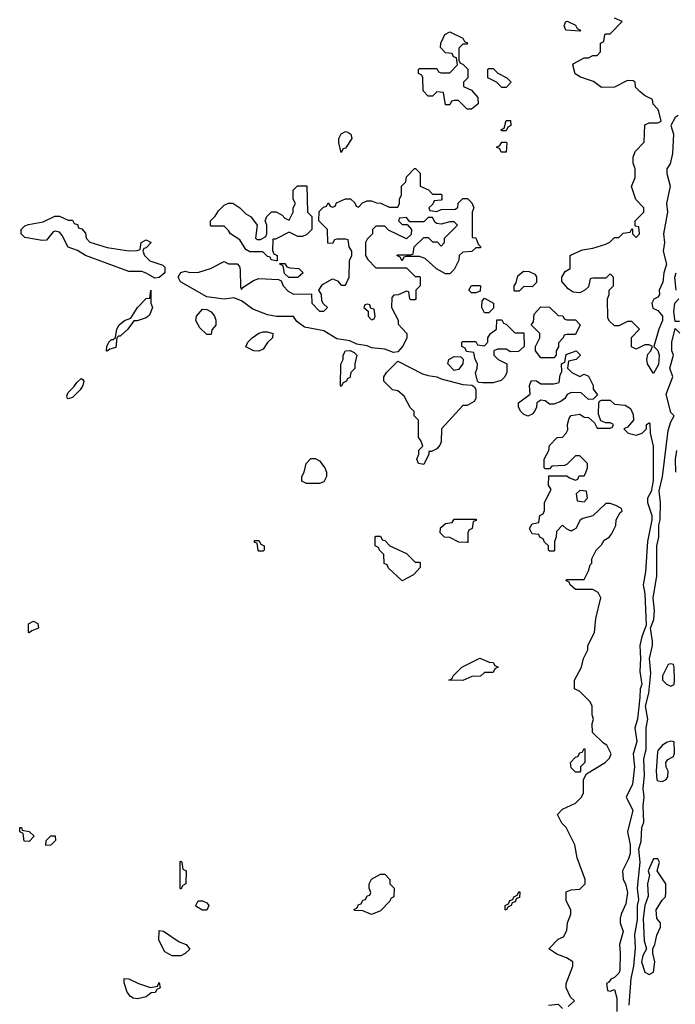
# Model space of a CAD drawing. Header units: inches. Extents: x 2701323 to 2964515, y 494916 to 722124.
# Tile 659 of 673: x 2911246 to 2914271, y 688834 to 693379. Entities that reach past the tile are written whole.
import ezdxf

# ---------------------------------------------------------------- set-up
doc = ezdxf.new("R2010")
doc.units = ezdxf.units.IN
doc.header["$MEASUREMENT"] = 0
doc.layers.add('C9618', color=7, linetype='Continuous')
doc.layers.add('C9619', color=7, linetype='Continuous')

msp = doc.modelspace()

# ---------------------------------------------------------------- linework, layer by layer
at = {"layer": 'C9618', "color": 2, "elevation": 2}
for points in [[(2913776.4, 688823.6), (2913806, 688850), (2913787.3, 688867.3), (2913768, 688910), (2913768, 688930), (2913798, 689010), (2913798, 689030), (2913768.8, 689048.9), (2913724.7, 689064.7), (2913688, 689090), (2913730, 689134), (2913754.6, 689145.4), (2913770, 689174), (2913774, 689210), (2913788.7, 689250), (2913788.4, 689268.4), (2913767.3, 689312.7), (2913767.3, 689352.7), (2913790, 689362), (2913830, 689364.7), (2913855.3, 689390), (2913855.3, 689410), (2913818, 689510), (2913808, 689570), (2913768, 689650), (2913748, 689670), (2913728, 689710), (2913750, 689734), (2913810, 689762), (2913838, 689790), (2913848, 689810), (2913848, 689872), (2913862, 689898), (2913948, 689950), (2913968, 689970), (2913975.3, 689990), (2913970.3, 690000)], [(2913854, 690000), (2913854, 689950), (2913834, 689930), (2913834, 689910), (2913830, 689906), (2913810, 689906), (2913790, 689926), (2913788, 689950), (2913810, 689974), (2913822, 689978), (2913830, 689994), (2913842, 689998), (2913843, 690000)], [(2914079.4, 690000), (2914076.3, 689990), (2914082, 689930), (2914073, 689850), (2914044, 689790), (2914075.5, 689730), (2914050.7, 689630), (2914063, 689570), (2914062.4, 689530), (2914055.3, 689504.7), (2914026.8, 689450), (2914030.7, 689410), (2914040.7, 689390), (2914050.8, 689350), (2914043, 689297), (2914020.7, 689250), (2914016.3, 689230), (2914016.3, 689210), (2914030.6, 689170), (2914013, 689110), (2914017.3, 689070), (2914014.8, 688990), (2914010, 688978), (2913990, 688958), (2913974, 688950), (2913964.7, 688935.3), (2913954, 688930), (2913958, 688898), (2913970, 688894), (2913990, 688902), (2914002, 688862), (2914001.4, 688801.4)], [(2914058, 688830), (2914066.8, 688953.2), (2914079.3, 689010), (2914086.8, 689093.2), (2914084.1, 689155.9), (2914096.5, 689223.5), (2914097.2, 689290), (2914103.2, 689316.8), (2914096, 689370), (2914109.4, 689490), (2914102.7, 689550), (2914112.9, 689587.1), (2914116, 689650), (2914126, 689674), (2914122.9, 689750), (2914127.3, 689790), (2914122.9, 689830), (2914129.3, 689890), (2914125.6, 689965.6), (2914133.7, 690000)], [(2914189.5, 690000), (2914182.8, 689910), (2914186, 689870), (2914190, 689864.7), (2914210, 689862), (2914228.4, 689871.6), (2914236.4, 689883.6), (2914238, 689910), (2914228.8, 689928.9), (2914228, 689950), (2914236.4, 689963.6), (2914262, 689978), (2914267.3, 689992.7), (2914267.1, 690000)], [(2913686, 688830), (2913730, 688834), (2913750, 688814)]]:
    msp.add_lwpolyline(points, dxfattribs=at)
for points in [[(2911290, 689586), (2911267.3, 689587.3), (2911262, 689622), (2911246, 689630), (2911246, 689650), (2911254, 689650), (2911258, 689638), (2911290, 689632), (2911312, 689610)], [(2911367.3, 689567.3), (2911368, 689590), (2911389.1, 689610.9), (2911410, 689612), (2911411.3, 689590), (2911390, 689568)], [(2911990, 689366), (2911986, 689370), (2911986, 689490), (2911990, 689494), (2911994, 689490), (2911998, 689458), (2912014, 689450), (2912012, 689390), (2911998, 689382)], [(2914190, 689506), (2914170, 689506), (2914146, 689450), (2914152, 689430), (2914142.8, 689390), (2914146.4, 689333.6), (2914131, 689290), (2914122.8, 689230), (2914127.1, 689127.1), (2914138, 689090), (2914121.4, 689058.6), (2914114.8, 689030), (2914130, 688982), (2914150, 688971.3), (2914170, 688982), (2914177.2, 689030), (2914168, 689070), (2914168, 689090), (2914177.2, 689110), (2914186.3, 689153.7), (2914202, 689190), (2914202, 689210), (2914185.2, 689230), (2914182.7, 689270), (2914210, 689314), (2914226, 689330), (2914228, 689350), (2914228, 689390), (2914188, 689450), (2914198, 689490)], [(2912870, 689248.7), (2912830, 689266), (2912792.7, 689267.3), (2912788.4, 689271.6), (2912802, 689278), (2912810, 689294), (2912822, 689298), (2912830, 689314), (2912842, 689318), (2912850, 689334), (2912862, 689338), (2912866, 689350), (2912858, 689370), (2912858, 689390), (2912868.8, 689411.1), (2912910, 689434), (2912930, 689434), (2912954, 689410), (2912954, 689390), (2912974, 689370), (2912972, 689330), (2912958, 689322), (2912954, 689310), (2912910, 689266)], [(2913490, 689268), (2913486, 689270), (2913486, 689290), (2913502, 689298), (2913507.3, 689312.7), (2913522, 689318), (2913526, 689330), (2913542, 689338), (2913550, 689354), (2913554, 689350), (2913552.7, 689327.3), (2913538, 689322), (2913532.7, 689307.3), (2913518, 689302), (2913514, 689290), (2913498, 689282)], [(2912090, 689268), (2912063.1, 689283.1), (2912058, 689290), (2912068.8, 689311.1), (2912090, 689312), (2912110, 689302), (2912118, 689290), (2912110, 689268)], [(2911950, 689058), (2911916.4, 689076.4), (2911888, 689130), (2911890, 689174), (2911910, 689172), (2911982, 689122), (2912014, 689110), (2912031.3, 689088.7), (2912010, 689068), (2911990, 689058)], [(2911850, 688912), (2911882, 688918), (2911890, 688934), (2911894, 688910), (2911878, 688902), (2911871.6, 688888.4), (2911852.7, 688887.3), (2911830, 688868.7), (2911790, 688859), (2911770, 688862), (2911758, 688870), (2911742, 688890), (2911727.3, 688932.7), (2911727.3, 688952.7), (2911750, 688952), (2911794, 688930)]]:
    msp.add_lwpolyline(points, close=True, dxfattribs=at)
at = {"layer": 'C9619', "color": 2, "elevation": 2}
for points in [[(2914283.6, 692936.4), (2914270, 692928), (2914251, 692890), (2914262.8, 692850), (2914258.5, 692761.5), (2914247.3, 692712.7), (2914231.3, 692690), (2914231.6, 692668.4), (2914247.3, 692610), (2914230.8, 692530), (2914234.8, 692490), (2914217.3, 692390), (2914220.5, 692350), (2914214.8, 692310), (2914231, 692250), (2914218.8, 692210), (2914213.2, 692166.8), (2914196, 692130), (2914198, 692110), (2914190, 692098), (2914171.6, 692088.4), (2914162, 692070), (2914166.8, 692046.8), (2914190, 692036), (2914211.3, 692010), (2914211.3, 691990), (2914194.8, 691950), (2914172, 691870), (2914190, 691852), (2914197.3, 691830), (2914193.4, 691786.6), (2914170, 691746), (2914142, 691790), (2914139, 691810), (2914144.7, 691835.3), (2914158, 691850), (2914166, 691870), (2914150, 691878), (2914130, 691878), (2914090, 691858), (2914068.7, 691868.7), (2914068.4, 691911.6), (2914106, 691950), (2914070, 691986), (2914050, 691986), (2914010, 691966), (2913990, 691966), (2913967.3, 691987.3), (2913960.4, 692000.4), (2913958, 692090), (2913966, 692110), (2913966, 692130), (2913986, 692150), (2913986, 692190), (2913970, 692206), (2913950, 692186), (2913890, 692186), (2913878, 692182), (2913870, 692146), (2913854, 692130), (2913830, 692118), (2913800.4, 692120.4), (2913776.4, 692136.4), (2913748, 692170), (2913748, 692190), (2913763.1, 692216.9), (2913786, 692230), (2913786, 692290), (2913790, 692294), (2913843.1, 692316.9), (2913890, 692324.7), (2913950, 692342), (2913968.4, 692351.6), (2913990, 692374), (2914010, 692374), (2914030, 692394), (2914062, 692398), (2914070, 692414), (2914074, 692414), (2914074, 692390), (2914090, 692374), (2914106, 692390), (2914102, 692422), (2914086, 692426), (2914086, 692450), (2914126, 692490), (2914126, 692510), (2914089, 692549), (2914068.8, 692608.9), (2914086, 692650), (2914086, 692690), (2914076.4, 692716.4), (2914076.4, 692743.6), (2914086, 692770), (2914127.3, 692812.7), (2914130, 692894), (2914150, 692902), (2914190, 692902), (2914206, 692910), (2914194.6, 692954.6), (2914190, 692966), (2914168.4, 692988.4), (2914166, 693010), (2914128.4, 693028.4), (2914107.3, 693047.3), (2914087.3, 693067.3), (2914086, 693090), (2914076.4, 693096.4), (2914050, 693098), (2913990, 693068), (2913930, 693066), (2913894, 693094), (2913833.6, 693113.6), (2913809.2, 693129.2), (2913798, 693170), (2913803.1, 693176.9), (2913850, 693202), (2913870, 693202), (2913890, 693214), (2913910, 693214), (2913926, 693230), (2913926, 693270), (2913942, 693278), (2913946, 693310), (2913950, 693314), (2913970, 693314), (2914026, 693370), (2913990, 693386)], [(2914275.3, 692130), (2914269.2, 692190), (2914275.3, 692210)], [(2914290, 691986), (2914270, 691986), (2914264, 692030), (2914269, 692070), (2914288, 692090)], [(2914133.7, 690000), (2914136, 690010), (2914137, 690110), (2914143.7, 690150), (2914134, 690210), (2914149, 690270), (2914158, 690362), (2914152.7, 690430), (2914166, 690490), (2914166, 690510), (2914157.2, 690570), (2914172.7, 690610), (2914175.1, 690650), (2914169, 690710), (2914185.1, 690810), (2914185.2, 690950), (2914194.5, 690990), (2914195.1, 691044.9), (2914201.2, 691070), (2914202, 691150), (2914196.5, 691203.5), (2914212.1, 691267.9), (2914237.5, 691482.5), (2914250, 691522), (2914266, 691550), (2914250, 691566), (2914228.7, 691650), (2914259, 691730), (2914245.2, 691770), (2914262, 691830), (2914255.3, 691850), (2914255.3, 691890), (2914270, 691954), (2914291.6, 691931.6)], [(2913970.3, 690000), (2913955.3, 690030), (2913939, 690039), (2913888.4, 690088.4), (2913888, 690130), (2913894, 690150), (2913888, 690170), (2913888, 690210), (2913878, 690230), (2913830, 690278), (2913806, 690290), (2913806, 690330), (2913838, 690390), (2913848, 690430), (2913868, 690470), (2913868, 690490), (2913898, 690550), (2913904.7, 690615.3), (2913928, 690710), (2913914.6, 690734.6), (2913890, 690748), (2913810, 690748), (2913786, 690770), (2913782, 690782), (2913766, 690790), (2913770, 690794), (2913850, 690794), (2913870, 690834), (2913878, 690862), (2913886, 690870), (2913886, 690890), (2913906, 690930), (2913930, 690954), (2913943.1, 690976.9), (2913966, 690990), (2913976.4, 691003.6), (2913996.4, 691043.6), (2913998, 691070), (2914016.4, 691103.6), (2914026, 691110), (2914022, 691122), (2913996.4, 691136.4), (2913970, 691146), (2913950, 691146), (2913890, 691088), (2913843.6, 691076.4), (2913831.6, 691068.4), (2913812, 691030), (2913798, 691022), (2913790, 691018), (2913768.4, 691028.4), (2913750, 691046), (2913723.6, 691016.4), (2913722, 690990), (2913714, 690970), (2913714, 690930), (2913710, 690926), (2913690, 690926), (2913686, 690930), (2913686, 690950), (2913667.3, 690967.3), (2913662, 690982), (2913646, 690990), (2913642, 691002), (2913610, 691006), (2913598, 691030), (2913610, 691052), (2913642, 691058), (2913646, 691090), (2913662, 691098), (2913667.3, 691112.7), (2913668, 691150), (2913698, 691210), (2913686, 691230), (2913687.3, 691272.7), (2913770, 691274), (2913783.6, 691263.6), (2913810, 691254), (2913822, 691258), (2913827.3, 691272.7), (2913850, 691274), (2913856.4, 691283.6), (2913866, 691310), (2913866, 691330), (2913830, 691366), (2913810, 691366), (2913772.7, 691327.3), (2913759.6, 691320.4), (2913702, 691318), (2913690, 691306), (2913670, 691306), (2913666, 691310), (2913666, 691350), (2913688, 691390), (2913690, 691414), (2913726, 691450), (2913750, 691452), (2913768, 691470), (2913774.6, 691485.4), (2913774, 691510), (2913781.2, 691538.8), (2913790, 691552), (2913830, 691558), (2913850, 691544.7), (2913870, 691542), (2913898, 691518), (2913910, 691494), (2913970, 691494), (2913982, 691498), (2913986, 691510), (2913970, 691518), (2913950, 691518), (2913927.3, 691527.3), (2913917.2, 691557.2), (2913918, 691610), (2913922, 691618), (2913930, 691622), (2913970, 691622), (2913990, 691604.7), (2914039.6, 691599.6), (2914064.7, 691584.7), (2914076.9, 691556.9), (2914078, 691530), (2914050, 691498), (2914034, 691490), (2914054, 691470), (2914090, 691461), (2914118, 691470), (2914138, 691490), (2914138, 691510), (2914150, 691518), (2914154, 691514), (2914154.8, 691470), (2914168.4, 691410), (2914168.2, 691250), (2914159.3, 691200.7), (2914142.8, 691170), (2914142.8, 691150), (2914162, 691090), (2914162, 691070), (2914142, 690970), (2914133, 690830), (2914122.4, 690770), (2914130.9, 690729.1), (2914136, 690584), (2914116.3, 690530), (2914107.7, 690490), (2914111, 690430), (2914108, 690370), (2914116, 690310), (2914108.2, 690290), (2914108, 690250), (2914096.3, 690150), (2914084.9, 690110), (2914093.7, 690046.3), (2914079.4, 690000)], [(2914276, 691390), (2914271, 691350), (2914272, 691290)], [(2914267.1, 690000), (2914266, 690046), (2914250, 690048), (2914230, 690042), (2914210, 690028.7), (2914190, 690006), (2914189.5, 690000)], [(2913843, 690000), (2913850, 690014), (2913854, 690010), (2913854, 690000)]]:
    msp.add_lwpolyline(points, dxfattribs=at)
for points in [[(2913830, 693326), (2913766, 693330), (2913758, 693350), (2913766, 693370), (2913771.6, 693371.6), (2913810, 693354), (2913818, 693338), (2913834, 693330)], [(2913310, 692966), (2913270, 693006), (2913250, 693006), (2913238, 693002), (2913230, 692986), (2913210, 692986), (2913202, 693042), (2913170, 693046), (2913150, 693026), (2913130, 693026), (2913108, 693050), (2913106, 693110), (2913102, 693122), (2913086, 693130), (2913086, 693150), (2913090, 693154), (2913170, 693154), (2913178, 693138), (2913190, 693134), (2913230, 693134), (2913266, 693170), (2913262, 693202), (2913247.3, 693207.3), (2913242, 693222), (2913210, 693226), (2913188, 693250), (2913188.8, 693271.1), (2913208, 693310), (2913230, 693322), (2913290, 693294), (2913298, 693278), (2913311.6, 693271.6), (2913310, 693266), (2913290, 693266), (2913272.7, 693247.3), (2913272.7, 693192.7), (2913278, 693178), (2913290, 693174), (2913314, 693150), (2913314, 693110), (2913294, 693090), (2913294, 693070), (2913330, 693054), (2913359.6, 693019.6), (2913362, 692990), (2913330, 692966)], [(2913470, 693066), (2913446, 693090), (2913406, 693110), (2913406, 693150), (2913410, 693154), (2913430, 693154), (2913451.6, 693131.6), (2913494, 693110), (2913514, 693090), (2913490, 693066)], [(2913470, 692866), (2913466, 692870), (2913482, 692878), (2913490, 692914), (2913510, 692914), (2913512, 692890), (2913498, 692882), (2913490, 692866)], [(2912730, 692766), (2912718, 692810), (2912718, 692830), (2912730, 692852), (2912750, 692862), (2912759.6, 692859.6), (2912774, 692850), (2912778, 692830), (2912750, 692786), (2912738, 692782)], [(2913467.3, 692767.3), (2913462, 692782), (2913446, 692790), (2913462, 692798), (2913470, 692814), (2913490, 692814), (2913494, 692810), (2913490, 692768)], [(2913150, 692574), (2913190, 692574), (2913194, 692570), (2913194, 692550), (2913190, 692546), (2913158, 692542), (2913152.7, 692527.3), (2913134, 692510), (2913138, 692498), (2913170, 692494), (2913190, 692502), (2913256.4, 692503.6), (2913267.3, 692512.7), (2913268.4, 692531.6), (2913290, 692554), (2913312.7, 692552.7), (2913332.7, 692532.7), (2913342, 692510), (2913334, 692490), (2913334, 692374), (2913351.2, 692371.1), (2913362, 692342), (2913374, 692330), (2913370, 692326), (2913350, 692326), (2913331.6, 692308.4), (2913290, 692306), (2913274, 692290), (2913271.6, 692268.4), (2913250, 692226), (2913230, 692206), (2913210, 692206), (2913168.8, 692228.9), (2913116.4, 692276.4), (2913090, 692286), (2913030, 692286), (2913018, 692282), (2913010, 692266), (2913002, 692282), (2912986, 692290), (2912990, 692294), (2913050, 692294), (2913062, 692298), (2913066, 692330), (2913110, 692374), (2913130, 692374), (2913150, 692354), (2913172.7, 692352.7), (2913190, 692334), (2913206, 692350), (2913206, 692370), (2913266, 692430), (2913250, 692446), (2913230, 692446), (2913190, 692435.3), (2913170, 692438), (2913163.1, 692443.1), (2913150, 692466), (2913130, 692466), (2913110, 692446), (2913046, 692446), (2913030, 692466), (2912998, 692462), (2912994, 692450), (2913010, 692434), (2913034, 692434), (2913054, 692410), (2913052.7, 692387.3), (2913030, 692368), (2912947.3, 692407.3), (2912930, 692426), (2912890, 692426), (2912874, 692410), (2912874, 692390), (2912850, 692366), (2912842, 692350), (2912842, 692290), (2912852, 692272), (2912890, 692234), (2913030, 692234), (2913070, 692194), (2913090, 692194), (2913094, 692190), (2913094, 692150), (2913074, 692130), (2913074, 692090), (2913070, 692086), (2913050, 692086), (2913046, 692090), (2913042, 692122), (2913030, 692126), (2912991.6, 692108.4), (2912972.7, 692107.3), (2912963.6, 692096.4), (2912962, 692050), (2912991.6, 691991.6), (2912992.7, 691972.7), (2913032, 691930), (2913032, 691908), (2913012, 691870), (2912990, 691846), (2912970, 691842), (2912930, 691857.2), (2912870, 691864), (2912850, 691874), (2912801.2, 691881.2), (2912770, 691896), (2912710, 691905.2), (2912650, 691942.7), (2912560.1, 691960.1), (2912525.1, 691985.1), (2912510, 692008.7), (2912430.6, 692009.4), (2912390, 692016.2), (2912322.3, 692042.3), (2912270, 692081.2), (2912234.6, 692094.6), (2912190, 692089.4), (2912110, 692099.5), (2911988.1, 692168.1), (2911977.2, 692190), (2911990, 692211.3), (2912010, 692218), (2912031.6, 692211.6), (2912072.7, 692212.7), (2912126, 692230), (2912190, 692262), (2912210, 692252), (2912250, 692252), (2912259.6, 692239.6), (2912263.6, 692223.6), (2912264.7, 692144.7), (2912270, 692134), (2912276.4, 692143.6), (2912324.7, 692175.3), (2912350, 692184.7), (2912439.6, 692179.6), (2912452.7, 692172.7), (2912462, 692150), (2912485.4, 692125.4), (2912510, 692112), (2912592.7, 692112.7), (2912594, 692070), (2912630, 692034), (2912650, 692034), (2912666, 692050), (2912647.3, 692067.3), (2912640.4, 692080.4), (2912638, 692110), (2912626, 692130), (2912643.1, 692156.9), (2912690, 692182), (2912712.7, 692172.7), (2912730, 692154), (2912750, 692154), (2912766, 692190), (2912767.3, 692267.3), (2912778, 692290), (2912778, 692310), (2912766, 692330), (2912762, 692362), (2912750, 692366), (2912710, 692366), (2912698, 692362), (2912690, 692346), (2912667.3, 692347.3), (2912666, 692410), (2912626, 692450), (2912627.3, 692492.7), (2912647.3, 692512.7), (2912662, 692518), (2912670, 692534), (2912678, 692518), (2912690, 692514), (2912702, 692518), (2912707.3, 692532.7), (2912750, 692552), (2912772, 692552), (2912792.7, 692532.7), (2912798, 692518), (2912810, 692514), (2912827.3, 692532.7), (2912850, 692542), (2912870, 692542), (2912892.7, 692532.7), (2912911.6, 692531.6), (2912950, 692514), (2912990, 692514), (2912998, 692530), (2912998, 692550), (2913008, 692570), (2913008, 692610), (2913028, 692630), (2913030, 692654), (2913068.4, 692691.6), (2913071.6, 692691.6), (2913094, 692670), (2913094, 692610), (2913132.7, 692592.7)], [(2912530, 692378), (2912490, 692398), (2912426, 692366), (2912414, 692366), (2912412.7, 692312.7), (2912418, 692298), (2912434, 692290), (2912434, 692266), (2912430, 692266), (2912406, 692270), (2912402, 692282), (2912390, 692286), (2912367.3, 692307.3), (2912308, 692308), (2912290, 692318), (2912262, 692362), (2912218, 692390), (2912210, 692406), (2912190, 692426), (2912130, 692426), (2912126, 692430), (2912126, 692450), (2912148.4, 692471.6), (2912163.1, 692496.9), (2912190, 692522), (2912210, 692531.3), (2912230, 692531.3), (2912262, 692510), (2912290, 692482), (2912311.2, 692471.1), (2912319.8, 692459.8), (2912342, 692430), (2912334, 692370), (2912343.6, 692363.6), (2912356.4, 692363.6), (2912382, 692378), (2912386, 692390), (2912386, 692430), (2912378, 692450), (2912386, 692470), (2912408.4, 692491.6), (2912430, 692492), (2912456.9, 692476.9), (2912470, 692462), (2912490, 692454), (2912508, 692490), (2912508, 692510), (2912518, 692530), (2912508, 692550), (2912508.4, 692591.6), (2912528.4, 692611.6), (2912571.6, 692611.6), (2912574, 692490), (2912594, 692470), (2912594, 692410), (2912570, 692386), (2912550, 692378)], [(2911470, 692454), (2911490, 692454), (2911498, 692438), (2911512.7, 692432.7), (2911518, 692418), (2911532.7, 692412.7), (2911550, 692394), (2911552, 692370), (2911570, 692352), (2911650, 692327.3), (2911750, 692311.3), (2911787.3, 692312.7), (2911802, 692318), (2911806, 692350), (2911830, 692362), (2911852, 692350), (2911830, 692326), (2911818, 692322), (2911814, 692310), (2911822, 692290), (2911846.4, 692266.4), (2911906, 692246), (2911916, 692236), (2911916, 692210), (2911890, 692189.2), (2911870, 692185.2), (2911830, 692209.3), (2911810, 692216), (2911750, 692216.2), (2911549.7, 692289.7), (2911512.9, 692312.9), (2911470, 692329.4), (2911442.7, 692382.7), (2911430, 692398), (2911410, 692402), (2911401, 692399), (2911370, 692361.2), (2911350, 692359.3), (2911270, 692372.7), (2911252.7, 692390), (2911253.2, 692410), (2911270, 692426.8), (2911286.3, 692433.7), (2911354.6, 692445.4), (2911408.4, 692471.6), (2911430, 692472)], [(2912488, 692188), (2912467.3, 692207.3), (2912462, 692242), (2912446, 692250), (2912446, 692254), (2912470, 692254), (2912478, 692238), (2912492.7, 692232.7), (2912534, 692230), (2912554, 692210), (2912530, 692188)], [(2913610, 692146), (2913572.7, 692147.3), (2913550, 692126), (2913530, 692126), (2913528, 692130), (2913528, 692150), (2913536.4, 692163.6), (2913544, 692196), (2913570, 692218), (2913596.9, 692216.9), (2913623.6, 692203.6), (2913631.2, 692191.1), (2913630, 692166)], [(2911650, 691848.7), (2911646, 691850), (2911648, 691870), (2911658, 691890), (2911670, 691902), (2911678, 691902), (2911688.7, 691911.3), (2911694, 691950), (2911705.2, 691970), (2911730, 691991), (2911759, 692001), (2911790, 692051), (2911830, 692092), (2911846, 692094), (2911850.7, 692130.7), (2911851.3, 692070), (2911858, 692050), (2911845.4, 692014.6), (2911830, 692002), (2911788, 691988), (2911772, 691988), (2911744.7, 691950), (2911710, 691918), (2911702, 691918), (2911694, 691910), (2911690, 691866), (2911662, 691858)], [(2913330, 692118), (2913318, 692130), (2913330, 692152), (2913368.4, 692151.6), (2913372, 692150), (2913370, 692126), (2913350, 692118)], [(2912850, 692066), (2912838, 692062), (2912834, 692050), (2912854, 692034), (2912854, 692010), (2912870, 691994), (2912882, 691998), (2912886, 692010), (2912882, 692042), (2912866, 692046), (2912862, 692062)], [(2913390, 692026), (2913378, 692050), (2913380.4, 692079.6), (2913390, 692094), (2913432, 692070), (2913432.7, 692047.3), (2913410, 692026)], [(2912110, 691926), (2912076.4, 691956.4), (2912058, 691990), (2912062, 692010), (2912090, 692042), (2912110, 692041), (2912130, 692031), (2912144.7, 692010), (2912151.2, 691991.1), (2912151.2, 691968.9), (2912132.7, 691947.3), (2912130, 691926)], [(2913770, 691994), (2913810, 691994), (2913831.3, 691970), (2913810, 691926), (2913770, 691926), (2913758, 691922), (2913754, 691910), (2913732.7, 691887.3), (2913732, 691868), (2913722, 691850), (2913722, 691830), (2913710, 691818), (2913650, 691818), (2913626, 691850), (2913626, 691870), (2913646, 691910), (2913646, 691930), (2913606, 691970), (2913616.4, 691983.6), (2913620.4, 692019.6), (2913650, 692054), (2913690, 692052), (2913730, 692014), (2913751.6, 692011.6), (2913758, 691998)], [(2913510, 691846), (2913490, 691858), (2913450, 691858), (2913434, 691850), (2913434, 691830), (2913442, 691822), (2913454, 691810), (2913494, 691790), (2913494, 691750), (2913484.7, 691730), (2913466.8, 691713.2), (2913450, 691709), (2913430, 691702.7), (2913382.7, 691702.7), (2913364, 691704), (2913358, 691710), (2913349.4, 691749.4), (2913357.2, 691770), (2913358, 691790), (2913348, 691810), (2913342, 691842), (2913307.3, 691847.3), (2913302, 691862), (2913286, 691870), (2913286, 691890), (2913290, 691894), (2913350, 691894), (2913358, 691878), (2913390, 691874), (2913406, 691890), (2913406, 691910), (2913418, 691930), (2913446, 691950), (2913447.3, 691992.7), (2913470, 691994), (2913478, 691978), (2913490, 691974), (2913530, 691934), (2913572.7, 691932.7), (2913574, 691870), (2913547.3, 691847.3)], [(2912350, 691848), (2912326, 691850), (2912288.8, 691868.9), (2912298, 691890), (2912318, 691910), (2912350, 691931.3), (2912370, 691938), (2912390, 691938), (2912414, 691930), (2912412, 691910), (2912390, 691888), (2912370, 691858)], [(2912730, 691686), (2912726, 691690), (2912728.4, 691788.4), (2912738, 691810), (2912738, 691830), (2912749, 691851), (2912771.3, 691851.3), (2912790, 691842), (2912802, 691830), (2912792, 691790), (2912791.6, 691768.4), (2912774, 691750), (2912770, 691726), (2912758, 691722), (2912754, 691710), (2912738, 691702)], [(2913830, 691732), (2913850, 691742), (2913870, 691734), (2913892, 691690), (2913892.7, 691672.7), (2913912.7, 691647.3), (2913892.7, 691627.3), (2913870, 691626), (2913836.4, 691656.4), (2913790, 691658), (2913771.6, 691648.4), (2913762, 691630), (2913743.5, 691616.5), (2913710, 691604), (2913690, 691604), (2913670, 691619), (2913650, 691622), (2913632, 691610), (2913631.3, 691590), (2913622, 691570), (2913610, 691558), (2913590, 691548), (2913570, 691558), (2913558, 691570), (2913548, 691590), (2913548, 691610), (2913602, 691650), (2913598, 691690), (2913607.3, 691712.7), (2913630, 691712), (2913650, 691698), (2913710, 691698), (2913735.3, 691704.7), (2913740.4, 691739.6), (2913747.3, 691752.7), (2913746, 691790), (2913762, 691798), (2913767.3, 691832.7), (2913814, 691850), (2913834, 691830), (2913814, 691810), (2913778, 691802), (2913774, 691770), (2913794, 691750)], [(2913110, 691326), (2913086, 691330), (2913078, 691350), (2913087.3, 691372.7), (2913088.4, 691391.6), (2913106, 691410), (2913096.4, 691436.4), (2913086, 691450), (2913086, 691530), (2913066, 691550), (2913066, 691570), (2913048.4, 691588.4), (2913020.4, 691640.4), (2912990, 691666), (2912966, 691670), (2912926, 691710), (2912926, 691730), (2912938, 691750), (2912990, 691802), (2913104.5, 691744.5), (2913130, 691736), (2913170.8, 691730.8), (2913190, 691721), (2913290, 691694.8), (2913331.6, 691691.6), (2913344.7, 691684.7), (2913351, 691671), (2913351.3, 691630), (2913343.6, 691616.4), (2913310, 691598), (2913290, 691598), (2913192, 691490), (2913191.3, 691430), (2913184.7, 691415.3), (2913170, 691398), (2913146, 691386), (2913134, 691386), (2913134, 691374)], [(2913250, 691759), (2913222, 691790), (2913226, 691810), (2913250, 691824.7), (2913282, 691822), (2913292, 691812), (2913291, 691790), (2913270, 691764)], [(2911470, 691628.7), (2911466, 691630), (2911463.1, 691643.1), (2911470, 691658), (2911496.5, 691683.5), (2911510, 691704.7), (2911530, 691722), (2911538, 691718), (2911542, 691710), (2911538, 691690), (2911524.7, 691670), (2911490, 691635.3)], [(2912570, 691238), (2912548.4, 691248.4), (2912548, 691270), (2912558, 691290), (2912568, 691330), (2912590, 691354), (2912610, 691354), (2912630, 691342), (2912654, 691310), (2912662, 691290), (2912662, 691270), (2912650, 691246), (2912630, 691238)], [(2913830, 691206), (2913814, 691190), (2913818, 691158), (2913850, 691154), (2913866, 691170), (2913862, 691202)], [(2913310, 690966), (2913272.7, 690967.3), (2913230, 690988), (2913206, 690990), (2913186, 691010), (2913187.3, 691032.7), (2913210, 691054), (2913242, 691058), (2913250, 691074), (2913352.7, 691072.7), (2913352.7, 691067.3), (2913338, 691062), (2913334, 691030), (2913318, 691022), (2913314, 691010), (2913314, 690966)], [(2912350, 690926), (2912346, 690930), (2912342, 690962), (2912330, 690966), (2912330, 690974), (2912350, 690974), (2912358, 690958), (2912374, 690950), (2912374, 690930), (2912370, 690926)], [(2913070, 690874), (2913090, 690874), (2913094, 690870), (2913094, 690850), (2913063.6, 690816.4), (2913010, 690788), (2912947.3, 690847.3), (2912942, 690862), (2912928.4, 690868.4), (2912926, 690910), (2912906, 690930), (2912902, 690942), (2912886, 690950), (2912886, 690990), (2912890, 690994), (2912910, 690994), (2912918, 690978), (2912930, 690974), (2912954, 690950), (2913030, 690914)], [(2911290, 690548), (2911286, 690550), (2911286, 690590), (2911310, 690602), (2911330, 690592), (2911332, 690570), (2911302, 690558)], [(2913290, 690328.7), (2913226, 690330), (2913242, 690338), (2913246, 690350), (2913286, 690390), (2913368.4, 690431.6), (2913412.7, 690412.7), (2913430, 690412), (2913438, 690398), (2913454, 690390), (2913438, 690382), (2913430, 690366), (2913390, 690366), (2913371.6, 690348.4), (2913332.7, 690347.3)], [(2914250, 690406), (2914238, 690402), (2914212, 690350), (2914212, 690330), (2914230, 690312), (2914250, 690302), (2914266, 690310), (2914268, 690330), (2914266, 690390), (2914262, 690402)]]:
    msp.add_lwpolyline(points, close=True, dxfattribs=at)

doc.saveas('drawing.dxf')
